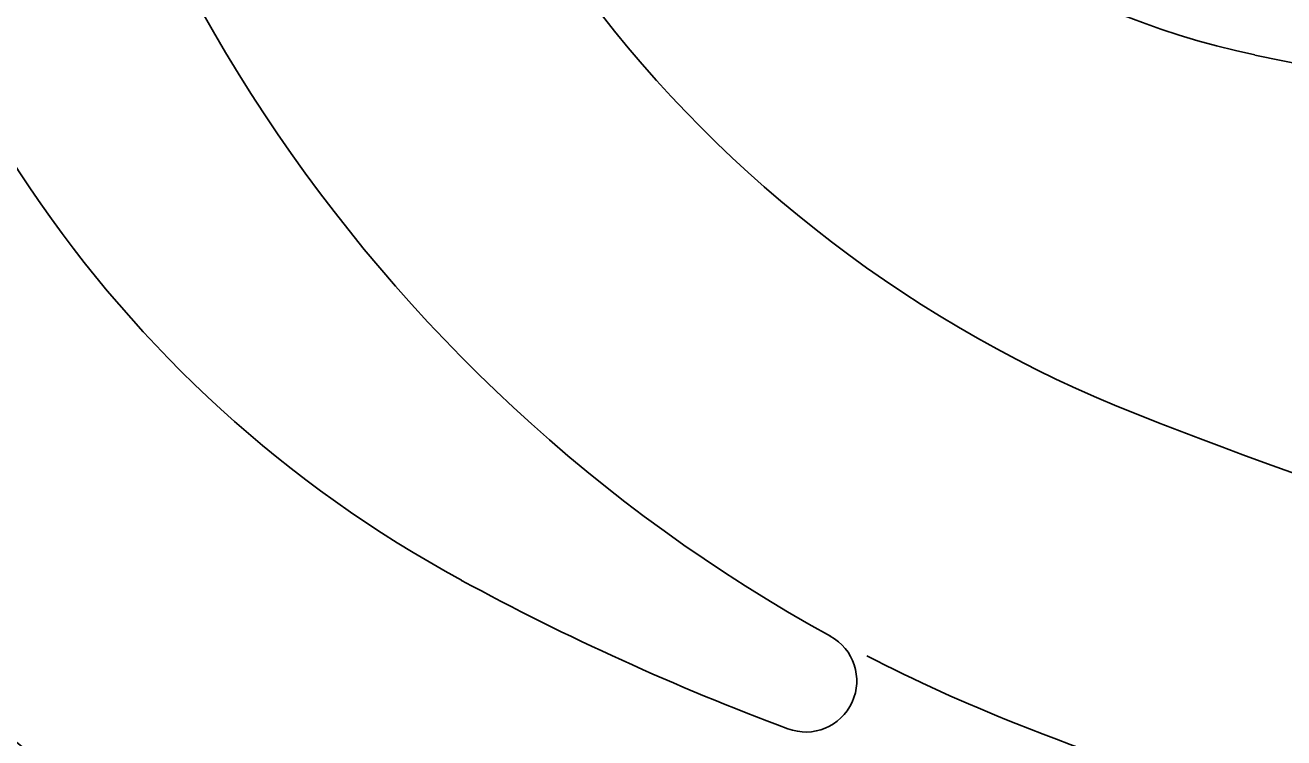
# Model space of a CAD drawing. Extents: x 81065 to 81486, y 452384 to 452681.
# Drawn here: x 81097.13 to 81109.46, y 452580.8 to 452587.77 of the extents above; entities that cross this region are included whole.
import ezdxf

# ---------------------------------------------------------------- set-up
doc = ezdxf.new("R2010")
doc.units = 0
doc.layers.add('B-BH-VH-KANTOPSLUITING-GV', color=7, linetype='Continuous')
doc.layers.add('B-WE-VW-MARKERING_LANGS_STREEP_DOORGETROKKEN_010-G', color=7, linetype='Continuous')

msp = doc.modelspace()

# ---------------------------------------------------------------- linework, layer by layer
at = {"layer": 'B-BH-VH-KANTOPSLUITING-GV'}
msp.add_line((81168.137, 452575.268), (81109.177, 452587.481), dxfattribs=at)
for centre, radius, start, end in [((81107.264, 452593.067), 16, 168.2893, 258.3266), ((81110.698, 452594.826), 7.5, 168.3133, 258.2967), ((81112.613, 452595.589), 12.5, 185.7359, 248.4832), ((81126.367, 452630.476), 50, 248.4832, 256.5608)]:
    msp.add_arc(centre, radius, start, end, dxfattribs=at)
at = {"layer": 'B-WE-VW-MARKERING_LANGS_STREEP_DOORGETROKKEN_010-G'}
for centre, radius, start, end in [((81112.613, 452595.589), 15.75, 185.7359, 241.1723), ((81107.13, 452592.886), 12, 186.5509, 241.5189), ((81113.329, 452604.312), 25, 241.5189, 249.5716), ((81104.777, 452581.353), 0.5, 249.5716, 61.1723), ((81112.613, 452595.589), 15.75, 242.6469, 248.4832), ((81126.367, 452630.476), 53.25, 248.4832, 258.2893)]:
    msp.add_arc(centre, radius, start, end, dxfattribs=at)

doc.saveas('drawing.dxf')
